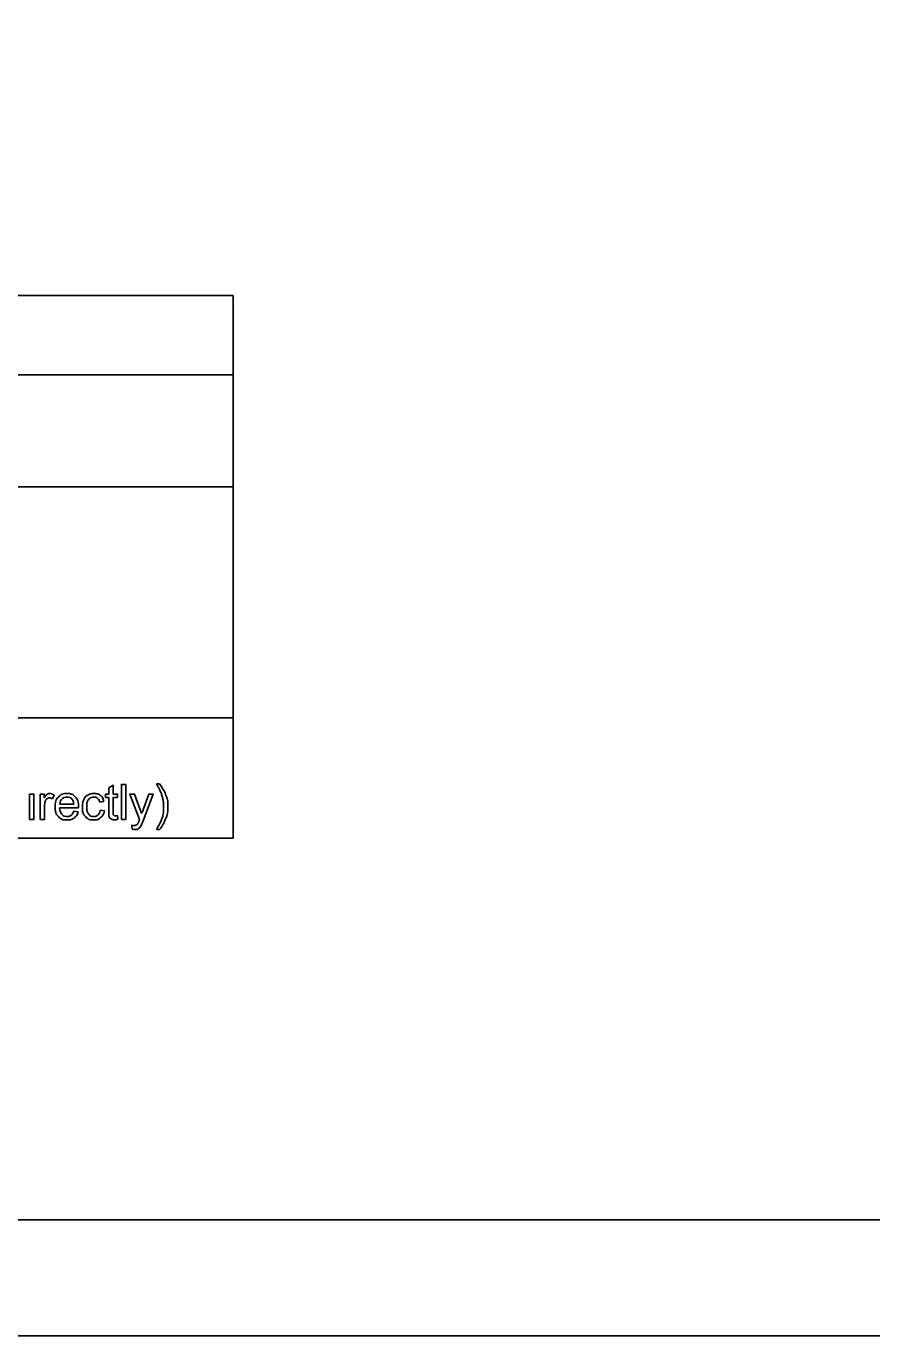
# Model space of a CAD drawing. Extents: x -7.1 to 34, y 0 to 22.
# Drawn here: x 5.74 to 9.38, y 0 to 5.64 of the extents above; entities that cross this region are included whole.
import ezdxf

# ---------------------------------------------------------------- set-up
doc = ezdxf.new("R2010")
doc.units = 0
for name, color, linetype in [('SH_Border', 7, 'Continuous'), ('SH_Cut_Line', 7, 'Continuous'), ('SH_Data', 7, 'Continuous'), ('SH_Text', 7, 'Continuous')]:
    doc.layers.add(name, color=color, linetype=linetype)

msp = doc.modelspace()

# ---------------------------------------------------------------- linework, layer by layer
at = {"layer": 'SH_Border'}
msp.add_lwpolyline([(1.5, 21.5), (33.5, 21.5), (33.5, 0.5), (1.5, 0.5)], close=True, dxfattribs=at)
at = {"layer": 'SH_Cut_Line'}
msp.add_lwpolyline([(0, 0), (34, 0), (34, 22), (0, 22)], close=True, dxfattribs=at)
at = {"layer": 'SH_Data'}
for p, q in [((6.6275, 4.4803), (2.3775, 4.4803)), ((6.6275, 2.1428), (6.6275, 4.4803)), ((2.3775, 4.1387), (6.6275, 4.1387)), ((2.3775, 3.6553), (6.6275, 3.6553)), ((6.6275, 2.6607), (2.3775, 2.6607)), ((6.6275, 2.1428), (2.3775, 2.1428))]:
    msp.add_line(p, q, dxfattribs=at)
at = {"layer": 'SH_Text'}
for points in [[(6.092, 2.2558), (6.092, 2.3185), (6.0784, 2.3185), (6.0784, 2.3328), (6.092, 2.3328), (6.092, 2.3597), (6.1105, 2.3708), (6.1105, 2.3328), (6.1289, 2.3328), (6.1289, 2.3185), (6.1105, 2.3185), (6.1105, 2.2547)], [(6.1465, 2.2239), (6.1465, 2.3741), (6.1649, 2.3741), (6.1649, 2.2239), (6.1465, 2.2239)], [(6.2974, 2.3766), (6.3105, 2.3766)], [(5.7509, 2.2239), (5.7509, 2.3328), (5.7693, 2.3328), (5.7693, 2.2239), (5.7509, 2.2239)], [(5.7971, 2.2239), (5.7971, 2.3328), (5.8137, 2.3328), (5.8137, 2.3163)], [(5.8562, 2.3293), (5.8497, 2.3122)], [(6.2243, 2.2238), (6.183, 2.3328), (6.2029, 2.3328), (6.2255, 2.2699)], [(6.241, 2.2693), (6.2643, 2.3328), (6.2827, 2.3328), (6.2414, 2.222)], [(5.8155, 2.2809), (5.8155, 2.2239), (5.7971, 2.2239)], [(5.9611, 2.2736), (5.88, 2.2736)], [(5.881, 2.2887), (5.9418, 2.2887)], [(5.9416, 2.2591), (5.9606, 2.2567)], [(6.0712, 2.3007), (6.0532, 2.298)], [(6.0548, 2.2638), (6.0729, 2.2613)], [(6.1289, 2.2404), (6.1315, 2.2241)], [(6.1928, 2.1821), (6.1907, 2.1995)], [(6.3105, 2.1798), (6.2974, 2.1798)]]:
    msp.add_lwpolyline(points, dxfattribs=at)
for points in [[(6.2974, 2.1798), (6.3279, 2.2289), (6.3279, 2.2782), (6.3279, 2.2974), (6.3235, 2.3164), (6.32, 2.3317), (6.3138, 2.3459), (6.3098, 2.3551), (6.2974, 2.3766)], [(6.3105, 2.3766), (6.3298, 2.3509), (6.339, 2.325), (6.3469, 2.3026), (6.3469, 2.2783), (6.3469, 2.2506), (6.3363, 2.2248), (6.3257, 2.199), (6.3105, 2.1798)], [(5.8137, 2.3163), (5.8201, 2.3278), (5.8254, 2.3315), (5.8308, 2.3352), (5.8372, 2.3352), (5.8466, 2.3352), (5.8562, 2.3293)], [(5.8497, 2.3122), (5.843, 2.3162), (5.8363, 2.3162), (5.8302, 2.3162), (5.8255, 2.3125), (5.8207, 2.3089), (5.8186, 2.3024), (5.8155, 2.2926), (5.8155, 2.2809)], [(5.9606, 2.2567), (5.9561, 2.24), (5.9439, 2.2307), (5.9317, 2.2215), (5.9128, 2.2215), (5.8889, 2.2215), (5.875, 2.2362), (5.861, 2.2509), (5.861, 2.2774), (5.861, 2.3049), (5.8751, 2.32), (5.8892, 2.3352), (5.9118, 2.3352), (5.9336, 2.3352), (5.9474, 2.3203), (5.9612, 2.3055), (5.9612, 2.2785), (5.9612, 2.2769), (5.9611, 2.2736)], [(5.9418, 2.2887), (5.9405, 2.3025), (5.9348, 2.3094), (5.926, 2.3201), (5.912, 2.3201), (5.8993, 2.3201), (5.8906, 2.3115), (5.8819, 2.303), (5.881, 2.2887)], [(6.0729, 2.2613), (6.07, 2.2427), (6.0577, 2.2321), (6.0455, 2.2215), (6.0277, 2.2215), (6.0053, 2.2215), (5.9917, 2.2361), (5.9782, 2.2507), (5.9782, 2.2779), (5.9782, 2.2955), (5.984, 2.3088), (5.9899, 2.322), (6.0018, 2.3286), (6.0137, 2.3352), (6.0278, 2.3352), (6.0455, 2.3352), (6.0568, 2.3262), (6.068, 2.3172), (6.0712, 2.3007)], [(6.0532, 2.298), (6.0507, 2.309), (6.0442, 2.3145), (6.0377, 2.3201), (6.0285, 2.3201), (6.0146, 2.3201), (6.0059, 2.3101), (5.9972, 2.3001), (5.9972, 2.2784), (5.9972, 2.2565), (6.0056, 2.2466), (6.014, 2.2366), (6.0275, 2.2366), (6.0384, 2.2366), (6.0456, 2.2433), (6.0529, 2.2499), (6.0548, 2.2638)], [(5.88, 2.2736), (5.881, 2.2557), (5.8901, 2.2462), (5.8992, 2.2366), (5.9129, 2.2366), (5.923, 2.2366), (5.9302, 2.242), (5.9374, 2.2473), (5.9416, 2.2591)], [(6.2255, 2.2699), (6.2299, 2.258), (6.2334, 2.2448), (6.2366, 2.2572), (6.241, 2.2693)], [(6.1315, 2.2241), (6.1238, 2.2224), (6.1176, 2.2224), (6.1076, 2.2224), (6.1021, 2.2256), (6.0965, 2.2288), (6.0943, 2.234), (6.092, 2.2392), (6.092, 2.2558)], [(6.1105, 2.2547), (6.1105, 2.2468), (6.1114, 2.2445), (6.1124, 2.2423), (6.1146, 2.2409), (6.1168, 2.2396), (6.1209, 2.2396), (6.1239, 2.2396), (6.1289, 2.2404)], [(6.1907, 2.1995), (6.1967, 2.1978), (6.2012, 2.1978), (6.2074, 2.1978), (6.211, 2.1999), (6.2147, 2.2019), (6.2171, 2.2056), (6.2188, 2.2084), (6.2227, 2.2193), (6.2232, 2.2209), (6.2243, 2.2238)], [(6.2414, 2.222), (6.2348, 2.2042), (6.2311, 2.1974), (6.2262, 2.1883), (6.2198, 2.1841), (6.2135, 2.1799), (6.2046, 2.1799), (6.1993, 2.1799), (6.1928, 2.1821)]]:
    msp.add_open_spline(points, degree=3, dxfattribs=at)

doc.saveas('drawing.dxf')
